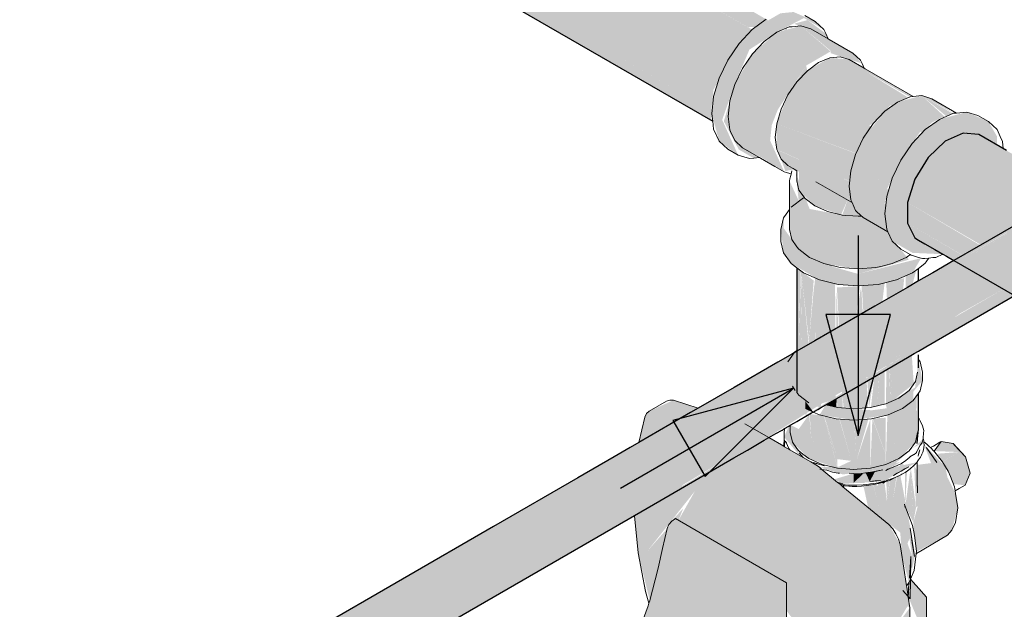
# Model space of a CAD drawing. Header units: millimetres. Extents: x 567 to 934, y -1 to 364.
# Tile 742 of 1056: x 735.331 to 736.317, y 134.305 to 134.895. Entities that reach past the tile are written whole.
import ezdxf

# ---------------------------------------------------------------- set-up
doc = ezdxf.new("R2010")
doc.units = ezdxf.units.MM
doc.header["$MEASUREMENT"] = 0
for name, color, linetype, lineweight in [('AF-Condutos', 140, 'Continuous', 25), ('AF-Conexões', 152, 'Continuous', 18), ('AF-Registro', 253, 'Continuous', 18), ('AF-Sentido conduto', 140, 'Continuous', 30)]:
    doc.layers.add(name, color=color, linetype=linetype, lineweight=lineweight)

msp = doc.modelspace()

# ---------------------------------------------------------------- hatches: boundary and pattern name
at = {"layer": 'AF-Condutos', "linetype": 'Continuous'}
for points in [[(736.45861, 134.76486), (736.38971, 134.72291), (736.39035, 134.72165), (736.27058, 134.65124), (736.39043, 134.7225), (736.26869, 134.65233), (736.38973, 134.7229), (736.45861, 134.76486), (735.80567, 134.38789), (734.69991, 133.74811), (733.30427, 132.93843), (734.76091, 133.77663), (734.80094, 133.79535), (733.33657, 132.94674), (733.33602, 132.94631), (734.79796, 133.78667), (733.3443, 132.93757), (733.34976, 132.92584), (734.79796, 133.75846), (733.35339, 132.91501), (734.79796, 133.75606), (733.3534, 132.91496), (734.79796, 133.75272), (733.35342, 132.91491), (733.3303, 132.90156), (734.79796, 133.74641), (733.35451, 132.90637), (734.79796, 133.74235), (733.35452, 132.90629), (734.79796, 133.73863), (733.35437, 132.90244), (734.79796, 133.73766), (733.35437, 132.9024), (735.94656, 134.399), (736.04397, 134.45667), (735.96723, 134.41289), (736.0411, 134.45693), (735.97113, 134.41349), (736.05962, 134.46428), (736.21978, 134.56413), (736.26842, 134.59305), (736.3157, 134.62519), (736.26655, 134.59681), (736.3106, 134.62813), (736.30969, 134.62866), (736.26624, 134.59743), (736.3157, 134.62519), (736.26808, 134.59373), (736.12889, 134.50808), (736.21978, 134.56055), (736.16095, 134.52536), (736.09675, 134.48572), (737.85959, 135.50349), (738.42269, 135.82871), (738.74159, 136.01271), (738.74609, 136.01912), (738.4195, 135.83056), (738.54083, 135.90096), (738.74085, 136.0161), (738.74703, 136.02891), (738.53463, 135.90454), (738.41901, 135.83084), (738.41221, 135.83477), (738.74703, 136.02891), (738.53267, 135.90567), (738.41148, 135.83519), (738.41078, 135.83559), (738.74703, 136.02891), (738.73822, 136.05161), (738.50856, 135.91959), (738.50906, 135.9193), (738.38743, 135.84908), (738.38666, 135.84952), (738.73822, 136.05161), (738.73, 136.06058), (738.37816, 135.85443), (738.4979, 135.92575), (738.73, 136.06058), (738.37554, 135.85594), (738.49679, 135.92639), (738.69753, 136.0419), (738.6965, 136.0515), (738.72099, 136.06578), (738.71277, 136.0663)], [(735.34566, 135.19514), (736.02349, 134.80443), (736.02562, 134.82439), (736.04906, 134.86756), (735.4459, 135.23778), (736.06439, 134.88463), (735.44982, 135.23944), (736.06457, 134.88477), (735.35599, 135.31212), (735.33809, 135.30395), (735.32096, 135.28764), (735.30758, 135.26601), (735.30026, 135.24278), (735.30026, 135.22199), (735.30758, 135.20723), (736.02487, 134.7931), (736.02484, 134.79338)], [(735.40475, 135.28271), (736.06044, 134.88726), (736.09192, 134.88723)], [(735.4459, 135.23778), (736.04853, 134.86788), (736.06435, 134.88459)], [(736.06454, 134.88478), (735.44982, 135.23944), (736.06438, 134.88463)], [(736.02435, 134.80393), (735.34566, 135.19514), (736.02332, 134.79428)], [(736.31571, 134.76553), (736.29111, 134.77984), (736.27552, 134.78123), (736.25761, 134.77307), (736.24048, 134.75675), (738.0441, 133.71543), (738.03564, 133.72045), (738.0516, 133.7373), (736.42509, 134.67529), (736.42392, 134.67461), (736.36386, 134.71016), (736.42509, 134.67529), (738.06123, 133.73175), (736.44058, 134.68423), (736.42603, 134.67583), (736.36469, 134.71064), (736.44058, 134.68423), (736.32381, 134.75285), (736.44206, 134.68508), (736.44058, 134.68423), (738.04745, 133.73985), (738.07914, 133.73991), (738.06576, 133.74763), (738.07335, 133.75086)], [(736.3171, 134.68316), (738.03072, 133.6938), (738.02183, 133.69908), (738.03614, 133.72003), (736.40334, 134.66273), (736.40106, 134.66141), (736.33091, 134.69114), (736.34109, 134.69702), (736.40334, 134.66273), (736.24048, 134.75675), (736.2271, 134.73512), (736.21978, 134.7119), (736.29332, 134.66944)], [(736.27053, 134.65127), (736.39035, 134.72165), (736.39004, 134.72226)], [(736.21978, 134.7119), (736.21978, 134.69111), (736.33593, 134.62381), (738.0234, 133.64978), (736.35281, 134.63356), (736.28087, 134.66225), (736.2926, 134.66902)], [(736.2271, 134.67634), (738.03072, 133.63502), (738.01052, 133.6468), (738.01157, 133.65662), (736.33593, 134.62381), (736.33555, 134.62359), (736.21978, 134.69111)], [(736.12618, 134.63684), (736.12703, 134.64795), (736.11317, 134.66029)], [(736.11439, 134.5166), (736.11317, 134.56542), (736.11317, 134.64342), (736.11111, 134.5681), (736.10969, 134.64603), (736.10918, 134.56542), (736.11004, 134.52049), (736.11257, 134.51796)], [(736.11111, 134.5681), (736.1128, 134.6437), (736.1097, 134.64603)], [(736.11419, 134.56601), (736.11317, 134.64342), (736.11317, 134.56688), (736.11473, 134.51634), (736.1168, 134.51478)], [(736.12127, 134.57298), (736.12595, 134.63381), (736.11335, 134.64328)], [(736.12104, 134.56997), (736.11335, 134.64328), (736.11417, 134.56763), (736.1168, 134.51478), (736.12182, 134.51121)], [(736.2195, 134.62682), (736.22431, 134.57169), (736.2248, 134.62987), (736.22832, 134.64297), (736.21793, 134.63837), (736.21793, 134.57272), (736.21665, 134.62517), (736.21304, 134.55285), (736.20806, 134.54998), (736.2084, 134.62041), (736.21535, 134.62442), (736.21651, 134.63619), (736.19861, 134.63191), (736.20281, 134.51255), (736.20447, 134.51328), (736.1993, 134.61515), (736.20577, 134.54866), (736.20281, 134.54695), (736.20447, 134.51328), (736.22607, 134.53049)], [(736.12513, 134.57233), (736.12703, 134.5089), (736.12784, 134.50855), (736.12703, 134.63647), (736.12127, 134.57298), (736.12357, 134.51044), (736.12622, 134.50926)], [(736.13295, 134.50628), (736.14732, 134.63065), (736.1271, 134.63644)], [(736.12784, 134.50855), (736.13293, 134.50661), (736.1271, 134.63644)], [(736.14732, 134.63065), (736.14168, 134.58189), (736.14771, 134.58537)], [(736.18617, 134.53735), (736.19689, 134.6315), (736.17407, 134.62869), (736.18127, 134.50665)], [(736.14847, 134.62675), (736.14867, 134.58592), (736.15067, 134.58708)], [(736.14914, 134.6268), (736.15134, 134.58746), (736.1682, 134.5972), (736.1723, 134.62826)], [(736.1562, 134.50626), (736.17435, 134.50612), (736.17354, 134.62865), (736.1682, 134.5972), (736.17084, 134.59872), (736.16734, 134.52647), (736.1682, 134.5972)], [(736.17361, 134.62593), (736.17435, 134.50612), (736.18042, 134.50658)], [(736.1988, 134.54463), (736.19814, 134.51048), (736.20281, 134.51255), (736.19832, 134.61459)], [(736.14168, 134.58189), (736.13345, 134.51064), (736.14832, 134.51549)], [(736.15452, 134.51907), (736.156, 134.50628), (736.15133, 134.58745)], [(736.15606, 134.50523), (736.15817, 134.52118), (736.15138, 134.58748)], [(736.12131, 134.57012), (736.12202, 134.51112), (736.12352, 134.51046)], [(736.19169, 134.54053), (736.18963, 134.50842), (736.19688, 134.51015), (736.19705, 134.54362)], [(736.18661, 134.5376), (736.1832, 134.50688), (736.18963, 134.50842), (736.19156, 134.54045)], [(736.14839, 134.50707), (736.14911, 134.51595), (736.13802, 134.50955)], [(736.14969, 134.50675), (736.15516, 134.50634), (736.15446, 134.51903), (736.14911, 134.51595)], [(736.22931, 134.47445), (736.22948, 134.50464), (736.21951, 134.48617)], [(735.80567, 134.38789), (733.29604, 132.93896), (734.69991, 133.74811)]]:
    msp.add_hatch(color=151, dxfattribs=at).paths.add_polyline_path(points)
at = {"layer": 'AF-Conexões', "linetype": 'Continuous'}
for points in [[(736.05035, 134.75913), (736.03437, 134.79446), (736.04168, 134.83017), (736.06165, 134.86477), (736.08893, 134.88195), (736.11621, 134.89626), (736.13618, 134.88473), (736.12751, 134.89278), (736.10581, 134.90226), (736.09266, 134.90096), (736.06442, 134.88466), (736.05126, 134.87077), (736.03996, 134.85423), (736.03129, 134.83617), (736.02583, 134.81783), (736.02398, 134.80045), (736.03129, 134.77317)], [(736.06595, 134.75607), (736.0718, 134.75665), (736.05464, 134.76656), (736.04208, 134.78441), (736.09655, 134.74236), (736.08234, 134.77375), (736.084, 134.7892), (736.09655, 134.82156), (736.11829, 134.8486), (736.14283, 134.86285), (736.11318, 134.88845), (736.08893, 134.88195), (736.06468, 134.86045), (736.04693, 134.82971), (736.03603, 134.79302), (736.05096, 134.7648)], [(736.14006, 134.87563), (736.13796, 134.8808), (736.11981, 134.89418), (736.10634, 134.89057)], [(736.14157, 134.87321), (736.12322, 134.88535), (736.11318, 134.88845)], [(736.17364, 134.85103), (736.16514, 134.86115), (736.14136, 134.87488), (736.11318, 134.88845), (736.14273, 134.86365), (736.14305, 134.86103)], [(736.0906, 134.80535), (736.09926, 134.88625), (736.06322, 134.85891)], [(736.04168, 134.83017), (736.03437, 134.79446), (736.04693, 134.82971), (736.06165, 134.86477), (736.05279, 134.84942)], [(736.15026, 134.85824), (736.12228, 134.82343), (736.11409, 134.78749)], [(736.11829, 134.8486), (736.10022, 134.81943), (736.08902, 134.79055), (736.16834, 134.76099), (736.17502, 134.77488), (736.18817, 134.78696), (736.18152, 134.78841), (736.19468, 134.80026), (736.11964, 134.84358)], [(736.11829, 134.8486), (736.09655, 134.82156), (736.08982, 134.80422)], [(736.20575, 134.80918), (736.14205, 134.85652), (736.11964, 134.84358), (736.20458, 134.80833)], [(736.16146, 134.85479), (736.14205, 134.85652), (736.20469, 134.80997), (736.22053, 134.81671), (736.17786, 134.84291), (736.22405, 134.81821)], [(736.20296, 134.809), (736.11964, 134.84358), (736.19403, 134.80063)], [(736.17786, 134.84292), (736.22196, 134.81745), (736.22462, 134.81772)], [(736.23408, 134.81865), (736.20982, 134.81215), (736.25522, 134.79644), (736.25731, 134.79733)], [(736.23408, 134.81865), (736.25876, 134.79794), (736.2652, 134.80068)], [(736.26612, 134.80099), (736.24412, 134.81555), (736.23408, 134.81865)], [(736.23576, 134.78269), (736.20982, 134.81215), (736.19727, 134.803), (736.23459, 134.78146)], [(736.24463, 134.79206), (736.20982, 134.81215), (736.23544, 134.78306)], [(736.25424, 134.79678), (736.20982, 134.81215), (736.24476, 134.79198)], [(736.22422, 134.77041), (736.19727, 134.803), (736.17553, 134.77596), (736.21316, 134.75423)], [(736.25531, 134.66005), (736.23782, 134.67015), (736.2198, 134.69105), (736.21978, 134.7119), (736.2257, 134.73067), (736.24048, 134.75675), (736.25761, 134.77307), (736.27768, 134.78222), (736.30938, 134.76929), (736.30938, 134.77787), (736.30071, 134.79278), (736.27902, 134.80226), (736.25174, 134.79495), (736.23762, 134.78466), (736.22446, 134.77077), (736.21316, 134.75423), (736.20449, 134.73617), (736.19904, 134.71783), (736.19718, 134.70045), (736.19904, 134.68522), (736.20449, 134.67317), (736.2248, 134.66145)], [(736.23257, 134.78262), (736.19727, 134.803), (736.22418, 134.77046)], [(736.08902, 134.76467), (736.16186, 134.73317), (736.16823, 134.76075), (736.08902, 134.79055)], [(736.09655, 134.74236), (736.04208, 134.78441), (736.04693, 134.77371)], [(736.074, 134.7566), (736.04693, 134.77371), (736.05464, 134.76656)], [(736.11118, 134.7242), (736.12703, 134.70835), (736.15327, 134.69949), (736.15987, 134.71428), (736.15449, 134.7448), (736.12703, 134.75395), (736.11118, 134.7698), (736.11118, 134.74239)], [(736.21316, 134.75423), (736.17553, 134.77596), (736.16783, 134.75991), (736.20545, 134.73818)], [(736.1064, 134.74515), (736.16294, 134.71492), (736.16184, 134.73292), (736.09028, 134.76394), (736.09757, 134.74318)], [(736.20083, 134.72385), (736.16783, 134.75991), (736.16298, 134.7436), (736.2003, 134.72206)], [(736.19935, 134.72547), (736.20545, 134.73818), (736.16783, 134.75991)], [(736.10805, 134.74146), (736.11094, 134.71355), (736.11094, 134.66516), (736.13604, 134.65066), (736.17034, 134.64536), (736.17034, 134.64041), (736.22117, 134.65462), (736.19938, 134.68244), (736.17952, 134.69446), (736.16131, 134.71831), (736.15449, 134.6992), (736.12184, 134.70535)], [(736.1981, 134.70902), (736.16298, 134.7436), (736.16133, 134.72815), (736.19789, 134.70705)], [(736.1968, 134.7103), (736.2003, 134.72206), (736.16298, 134.7436)], [(736.10175, 134.68496), (736.10308, 134.70662), (736.10409, 134.67471), (736.11094, 134.66516), (736.11094, 134.71355), (736.10175, 134.73336)], [(736.12814, 134.7326), (736.16326, 134.71233), (736.16301, 134.71437)], [(736.17391, 134.69827), (736.2002, 134.68266), (736.19789, 134.70705), (736.16133, 134.72815), (736.16298, 134.71462)], [(736.1031, 134.70691), (736.10175, 134.68496), (736.10409, 134.67471)], [(736.0958, 134.67342), (736.0958, 134.69648), (736.09318, 134.68496), (736.0958, 134.66142), (736.10351, 134.65068), (736.13175, 134.63437), (736.15036, 134.62992), (736.17034, 134.62841), (736.19031, 134.62993), (736.20892, 134.63438), (736.22489, 134.64145), (736.23336, 134.65611), (736.17034, 134.64041), (736.15036, 134.64192), (736.11578, 134.65345), (736.10918, 134.66767), (736.10691, 134.66232)], [(736.0958, 134.68625), (736.0958, 134.67342), (736.10691, 134.66232), (736.10916, 134.66763)], [(736.10926, 134.66749), (736.11578, 134.65345), (736.15036, 134.64192), (736.17034, 134.64041), (736.14652, 134.64717)]]:
    msp.add_hatch(color=161, dxfattribs=at).paths.add_polyline_path(points)
at = {"layer": 'AF-Registro', "linetype": 'Continuous'}
for points in [[(736.23082, 134.55476), (736.22739, 134.5267), (736.19802, 134.51043), (736.20047, 134.49948), (736.22557, 134.51397), (736.22557, 134.52247), (736.23476, 134.53377)], [(735.95699, 134.49726), (735.95109, 134.47185), (736.01027, 134.50601), (735.98566, 134.51414), (735.96118, 134.50306)], [(736.11834, 134.49818), (736.12114, 134.51151), (736.11102, 134.51913)], [(736.12549, 134.50231), (736.11768, 134.51305), (736.11768, 134.50577)], [(736.22769, 134.51557), (736.22236, 134.51155), (736.22769, 134.4722)], [(736.22769, 134.4722), (736.22925, 134.5191), (736.22769, 134.51692)], [(736.13188, 134.49948), (736.16618, 134.49417), (736.16617, 134.5055), (736.13802, 134.50955)], [(736.20047, 134.50625), (736.18393, 134.50402), (736.16617, 134.5055), (736.16618, 134.49417), (736.20047, 134.49948)], [(736.22769, 134.4722), (736.22236, 134.51155), (736.19802, 134.50567), (736.21121, 134.45572)], [(736.10284, 134.48923), (736.10466, 134.4722), (736.12114, 134.45572), (736.14969, 134.4462), (736.1362, 134.49844), (736.13265, 134.49929), (736.12419, 134.46725), (736.12148, 134.5), (736.11102, 134.48531)], [(736.1219, 134.50024), (736.12413, 134.46704), (736.13261, 134.49915)], [(736.14969, 134.45521), (736.14969, 134.49522), (736.13656, 134.49836)], [(736.14969, 134.44663), (736.14969, 134.45521), (736.13684, 134.4964)], [(736.14969, 134.49543), (736.14969, 134.45521), (736.16372, 134.45343), (736.15163, 134.49528)], [(736.14969, 134.44699), (736.18266, 134.4462), (736.18266, 134.49543), (736.1687, 134.45368), (736.16639, 134.49419), (736.15199, 134.49525), (736.1637, 134.4535)], [(736.1687, 134.45368), (736.18072, 134.49528), (736.16652, 134.4942)], [(736.18266, 134.4462), (736.19802, 134.44987), (736.19802, 134.46002), (736.18469, 134.4957)], [(736.19802, 134.46039), (736.19802, 134.49659), (736.18496, 134.49577)], [(736.19802, 134.44987), (736.21121, 134.45572), (736.1997, 134.49929)], [(736.05697, 134.4906), (736.07596, 134.46168), (736.12989, 134.4485)], [(736.1011, 134.48823), (736.0963, 134.47733), (736.11156, 134.45908)], [(735.95025, 134.36139), (735.96198, 134.31359), (735.96898, 134.34108), (735.95968, 134.36345), (736.00724, 134.42343), (736.06057, 134.35362), (736.09887, 134.3315), (736.09887, 134.30346), (736.12672, 134.26701), (736.16039, 134.2349), (736.20537, 134.24914), (736.22084, 134.25288), (736.22216, 134.30664), (736.20546, 134.28439), (736.21994, 134.30828), (736.20197, 134.32147), (736.2124, 134.36996), (736.2012, 134.3897), (736.12989, 134.4485), (736.07596, 134.46168), (736.07023, 134.47041), (736.0395, 134.48051), (736.01965, 134.45485), (736.03189, 134.44827), (735.99698, 134.42812), (735.96664, 134.4373), (735.96398, 134.40906), (735.94656, 134.399)], [(736.23464, 134.47456), (736.23444, 134.47144), (736.19423, 134.44897), (736.13167, 134.44703), (736.15518, 134.43988), (736.20195, 134.44605)], [(736.23639, 134.4698), (736.24338, 134.45121), (736.23198, 134.43853), (736.22648, 134.44902), (736.22831, 134.40671), (736.25978, 134.43693), (736.25771, 134.44758)], [(736.27754, 134.42907), (736.28244, 134.44117), (736.27782, 134.45758), (736.26536, 134.47071), (736.2534, 134.47277), (736.24631, 134.46328), (736.27158, 134.46227), (736.25571, 134.4531), (736.26581, 134.43024)], [(736.27158, 134.46227), (736.25013, 134.46064), (736.25476, 134.45266)], [(736.22877, 134.45207), (736.18735, 134.44283), (736.18198, 134.43288), (736.19271, 134.43386), (736.17688, 134.44141), (736.1659, 134.43141), (736.1659, 134.44087), (736.14629, 134.43498), (736.15518, 134.43043), (736.19623, 134.43315)], [(736.17652, 134.43137), (736.21301, 134.45244), (736.14728, 134.4311)], [(736.2135, 134.45259), (736.16401, 134.44076), (736.15017, 134.43277)], [(736.21342, 134.45074), (736.20574, 134.43878), (736.22109, 134.44764)], [(736.22294, 134.44597), (736.21757, 134.40806), (736.22564, 134.39199)], [(736.22831, 134.40671), (736.22298, 134.44739), (736.22564, 134.39199)], [(736.24338, 134.45121), (736.22943, 134.44944), (736.22962, 134.4359)], [(736.17522, 134.44048), (736.1659, 134.44085), (736.1659, 134.43141)], [(736.1873, 134.44274), (736.17793, 134.44155), (736.18198, 134.43288)], [(736.22123, 134.3317), (736.22766, 134.36025), (736.2126, 134.43936), (736.20934, 134.43773), (736.20524, 134.41429), (736.20555, 134.43587), (736.20225, 134.43426), (736.19934, 134.41238), (736.19673, 134.43223), (736.19025, 134.43086), (736.19142, 134.40592), (736.18539, 134.43041), (736.18274, 134.40492), (736.21255, 134.38174), (736.21428, 134.35775), (736.22183, 134.37582), (736.22441, 134.35832), (736.21895, 134.37306), (736.21439, 134.35835)], [(736.20194, 134.43406), (736.19862, 134.4329), (736.19934, 134.41238)], [(736.20875, 134.4374), (736.20555, 134.43585), (736.20524, 134.41429)], [(736.21938, 134.44312), (736.2174, 134.44197), (736.21748, 134.40829)], [(736.26384, 134.39138), (736.22864, 134.36246), (736.25978, 134.37932), (736.26408, 134.38407), (736.27022, 134.40654), (736.26785, 134.42099), (736.25978, 134.43693), (736.2302, 134.40853), (736.22564, 134.39199), (736.26789, 134.40344), (736.22744, 134.3735), (736.22818, 134.36723)], [(736.18038, 134.40686), (736.18052, 134.42901), (736.17577, 134.42831)], [(736.18038, 134.40686), (736.18274, 134.40492), (736.18532, 134.42976), (736.18052, 134.42997)], [(736.19142, 134.40592), (736.19035, 134.42877), (736.18566, 134.42979)], [(735.99061, 134.39401), (736.06057, 134.35362), (736.00724, 134.42343)], [(735.98209, 134.39172), (735.96946, 134.34223), (735.99543, 134.40588)], [(735.94821, 134.26957), (736.00484, 134.24635), (736.00389, 134.23743), (736.06449, 134.2019), (736.08067, 134.20347), (736.09887, 134.20926), (736.09887, 134.3315), (735.98753, 134.39579), (735.97932, 134.38568), (735.96159, 134.31253), (735.94917, 134.27849)], [(736.22655, 134.37958), (736.26789, 134.40344), (736.22564, 134.39199)], [(736.22759, 134.37361), (736.26789, 134.40344), (736.22671, 134.37967)], [(735.96898, 134.34108), (735.97932, 134.38568), (735.95968, 134.36345)], [(736.26384, 134.39138), (736.22818, 134.36723), (736.22852, 134.36437)], [(736.22874, 134.36254), (736.26384, 134.39138), (736.2289, 134.36466)], [(736.22216, 134.30664), (736.2124, 134.36996), (736.20197, 134.32147), (736.21991, 134.3083)], [(735.96105, 134.31105), (735.95025, 134.36139), (735.95748, 134.32291)], [(736.22278, 134.33509), (736.2226, 134.32207), (736.23873, 134.31702)], [(736.22044, 134.31789), (736.23163, 134.29113), (736.23163, 134.26258), (736.23873, 134.28847), (736.23873, 134.31702), (736.22085, 134.32262)]]:
    msp.add_hatch(color=254, dxfattribs=at).paths.add_polyline_path(points)

# ---------------------------------------------------------------- linework, layer by layer
at = {"layer": 'AF-Condutos'}
for p, q in [((735.33579, 135.19094), (736.02487, 134.7931)), ((736.27552, 134.78123), (736.25761, 134.77307)), ((736.29111, 134.77984), (736.27552, 134.78123)), ((736.31884, 134.76383), (736.29111, 134.77984)), ((736.25761, 134.77307), (736.24048, 134.75675)), ((736.24048, 134.75675), (736.2271, 134.73512)), ((736.2271, 134.73512), (736.21978, 134.7119)), ((736.38783, 134.724), (736.26619, 134.65377)), ((736.21978, 134.7119), (736.21978, 134.69111)), ((736.21978, 134.69111), (736.2271, 134.67634)), ((736.2271, 134.67634), (736.23082, 134.67419)), ((736.23082, 134.67419), (736.237, 134.67062)), ((736.237, 134.67062), (736.24711, 134.66479)), ((736.24711, 134.66479), (736.24723, 134.66472)), ((736.24723, 134.66472), (736.25531, 134.66005)), ((736.26619, 134.65377), (736.24499, 134.64153)), ((736.25531, 134.66005), (736.25883, 134.65802)), ((736.25883, 134.65802), (736.26619, 134.65377)), ((736.26619, 134.65377), (736.32701, 134.61866)), ((736.10918, 134.64642), (736.10918, 134.56542)), ((736.23082, 134.63382), (736.23082, 134.64591)), ((736.24451, 134.64125), (736.23082, 134.63335)), ((736.24499, 134.64153), (736.24451, 134.64125)), ((736.23082, 134.63335), (736.21978, 134.62697)), ((736.23082, 134.63335), (736.23082, 134.63382)), ((736.21978, 134.62697), (736.18703, 134.60807)), ((736.27159, 134.58666), (736.32701, 134.61866)), ((736.18703, 134.60807), (736.12716, 134.5735)), ((736.23825, 134.56741), (736.27159, 134.58666)), ((736.12716, 134.5735), (736.10918, 134.56312)), ((736.10918, 134.56312), (736.10637, 134.5615)), ((736.10918, 134.56542), (736.10918, 134.56388)), ((736.10918, 134.56388), (736.10918, 134.56312)), ((736.10918, 134.56312), (736.10918, 134.52169)), ((736.22657, 134.56067), (736.23082, 134.56312)), ((736.23082, 134.56312), (736.23825, 134.56741)), ((736.08995, 134.55202), (736.04637, 134.52686)), ((736.10486, 134.56063), (736.08995, 134.55202)), ((736.10637, 134.5615), (736.10486, 134.56063)), ((736.15995, 134.52221), (736.21978, 134.55675)), ((736.21978, 134.55675), (736.22657, 134.56067)), ((736.23082, 134.55476), (736.23082, 134.55956)), ((736.23082, 134.54647), (736.23082, 134.55476)), ((736.04637, 134.52686), (736.01027, 134.50601)), ((736.13802, 134.50955), (736.15995, 134.52221)), ((736.23082, 134.49645), (736.23082, 134.52129)), ((736.01027, 134.50601), (736.00278, 134.50169)), ((736.12549, 134.50231), (736.12995, 134.50488)), ((736.12995, 134.50488), (736.13262, 134.50643)), ((736.13262, 134.50643), (736.13802, 134.50955)), ((736.00278, 134.50169), (735.95109, 134.47185)), ((736.10659, 134.4914), (736.10918, 134.49289)), ((736.10918, 134.49289), (736.11227, 134.49468)), ((736.11227, 134.49468), (736.12379, 134.50133)), ((736.12379, 134.50133), (736.12549, 134.50231)), ((736.23082, 134.49617), (736.23082, 134.49645)), ((736.23082, 134.48592), (736.23082, 134.49617)), ((736.08799, 134.48066), (736.09425, 134.48427)), ((736.09425, 134.48427), (736.09549, 134.48499)), ((736.09549, 134.48499), (736.09675, 134.48572)), ((736.09675, 134.48572), (736.10101, 134.48818)), ((736.10101, 134.48818), (736.10249, 134.48903)), ((736.10249, 134.48903), (736.10659, 134.4914)), ((736.22986, 134.47512), (736.23082, 134.48565)), ((736.05962, 134.46428), (736.07654, 134.47405)), ((736.07654, 134.47405), (736.08109, 134.47667)), ((736.08109, 134.47667), (736.08799, 134.48066)), ((736.22948, 134.47097), (736.22986, 134.47512)), ((735.94225, 134.46674), (735.92645, 134.45762)), ((735.95109, 134.47185), (735.94225, 134.46674)), ((736.0461, 134.45648), (736.05962, 134.46428)), ((735.92645, 134.45762), (735.88998, 134.43656)), ((735.97185, 134.4136), (736.0461, 134.45648)), ((735.88998, 134.43656), (735.80567, 134.38789)), ((735.94656, 134.399), (735.97185, 134.4136)), ((735.73928, 134.27933), (735.94656, 134.399)), ((735.80567, 134.38789), (734.79796, 133.80609))]:
    msp.add_line(p, q, dxfattribs=at)
at = {"layer": 'AF-Conexões'}
for p, q in [((736.12751, 134.89278), (736.11712, 134.89878)), ((736.07854, 134.89495), (736.06442, 134.88466)), ((736.10148, 134.88729), (736.08893, 134.88195)), ((736.10448, 134.88759), (736.10148, 134.88729)), ((736.11318, 134.88845), (736.10448, 134.88759)), ((736.12322, 134.88535), (736.11318, 134.88845)), ((736.13618, 134.88473), (736.12751, 134.89278)), ((736.06442, 134.88466), (736.05126, 134.87077)), ((736.08893, 134.88195), (736.07638, 134.8728)), ((736.14038, 134.87545), (736.12322, 134.88535)), ((736.13796, 134.8808), (736.13618, 134.88473)), ((736.14038, 134.87545), (736.13796, 134.8808)), ((736.05126, 134.87077), (736.03996, 134.85423)), ((736.07638, 134.8728), (736.06468, 134.86045)), ((736.14136, 134.87488), (736.14038, 134.87545)), ((736.16514, 134.86115), (736.14136, 134.87488)), ((736.06468, 134.86045), (736.05464, 134.84576)), ((736.15249, 134.85756), (736.14205, 134.85652)), ((736.16146, 134.85479), (736.15249, 134.85756)), ((736.17285, 134.85401), (736.16514, 134.86115)), ((736.03996, 134.85423), (736.03129, 134.83617)), ((736.13084, 134.85175), (736.11964, 134.84358)), ((736.14205, 134.85652), (736.13084, 134.85175)), ((736.17639, 134.84617), (736.16146, 134.85479)), ((736.17428, 134.85083), (736.17285, 134.85401)), ((736.17639, 134.84617), (736.17428, 134.85083)), ((736.05464, 134.84576), (736.04693, 134.82971)), ((736.11964, 134.84358), (736.10919, 134.83256)), ((736.17741, 134.84558), (736.17639, 134.84617)), ((736.22552, 134.81781), (736.17741, 134.84558)), ((736.03129, 134.83617), (736.02583, 134.81783)), ((736.04693, 134.82971), (736.04208, 134.8134)), ((736.10919, 134.83256), (736.10022, 134.81943)), ((736.02583, 134.81783), (736.02398, 134.80045)), ((736.10022, 134.81943), (736.09334, 134.8051)), ((736.22552, 134.81781), (736.22238, 134.81749)), ((736.23408, 134.81865), (736.22552, 134.81781)), ((736.24412, 134.81555), (736.23408, 134.81865)), ((736.04208, 134.8134), (736.04043, 134.79795)), ((736.20982, 134.81215), (736.19727, 134.803)), ((736.22238, 134.81749), (736.20982, 134.81215)), ((736.26887, 134.80126), (736.24412, 134.81555)), ((736.02398, 134.80045), (736.02487, 134.7931)), ((736.09334, 134.8051), (736.08902, 134.79055)), ((736.19727, 134.803), (736.18558, 134.79065)), ((736.26586, 134.80096), (736.25174, 134.79495)), ((736.26887, 134.80126), (736.26586, 134.80096)), ((736.27902, 134.80226), (736.26887, 134.80126)), ((736.29032, 134.79878), (736.27902, 134.80226)), ((736.30071, 134.79278), (736.29032, 134.79878)), ((736.02487, 134.7931), (736.02583, 134.78522)), ((736.04043, 134.79795), (736.04208, 134.78441)), ((736.08902, 134.79055), (736.08754, 134.77675)), ((736.18558, 134.79065), (736.17553, 134.77596)), ((736.25174, 134.79495), (736.23762, 134.78466)), ((736.30938, 134.78473), (736.30071, 134.79278)), ((736.02583, 134.78522), (736.03129, 134.77317)), ((736.04208, 134.78441), (736.04285, 134.78272)), ((736.04285, 134.78272), (736.04693, 134.77371)), ((736.23762, 134.78466), (736.22446, 134.77077)), ((736.31246, 134.77793), (736.30938, 134.78473)), ((736.03129, 134.77317), (736.03996, 134.76513)), ((736.04693, 134.77371), (736.05464, 134.76656)), ((736.08754, 134.77675), (736.08902, 134.76467)), ((736.17553, 134.77596), (736.16783, 134.75991)), ((736.22446, 134.77077), (736.21316, 134.75423)), ((736.31483, 134.77269), (736.31246, 134.77793)), ((736.31569, 134.76564), (736.31483, 134.77269)), ((736.03996, 134.76513), (736.05035, 134.75913)), ((736.05035, 134.75913), (736.06165, 134.75564)), ((736.05464, 134.76656), (736.0718, 134.75665)), ((736.08902, 134.76467), (736.08958, 134.76343)), ((736.08958, 134.76343), (736.09334, 134.7551)), ((736.16783, 134.75991), (736.16298, 134.7436)), ((736.06165, 134.75564), (736.06595, 134.75607)), ((736.06595, 134.75607), (736.0718, 134.75665)), ((736.0718, 134.75665), (736.07278, 134.75608)), ((736.07278, 134.75608), (736.08721, 134.74775)), ((736.09334, 134.7551), (736.10022, 134.74872)), ((736.21316, 134.75423), (736.20449, 134.73617)), ((736.08721, 134.74775), (736.09655, 134.74236)), ((736.09655, 134.74236), (736.09862, 134.74172)), ((736.09862, 134.74172), (736.10199, 134.74068)), ((736.10022, 134.74872), (736.10467, 134.74615)), ((736.10199, 134.74068), (736.10333, 134.74027)), ((736.10333, 134.74027), (736.10301, 134.7389)), ((736.10409, 134.7436), (736.10333, 134.74027)), ((736.10467, 134.74615), (736.10555, 134.74564)), ((736.10555, 134.74564), (736.1064, 134.74515)), ((736.1064, 134.74515), (736.1091, 134.7436)), ((736.1091, 134.7436), (736.1091, 134.74049)), ((736.1091, 134.74049), (736.1091, 134.7395)), ((736.1091, 134.7395), (736.1091, 134.73848)), ((736.16298, 134.7436), (736.16133, 134.72815)), ((736.10223, 134.73546), (736.10175, 134.73336)), ((736.10175, 134.73336), (736.10175, 134.7059)), ((736.10301, 134.7389), (736.10223, 134.73546)), ((736.1091, 134.73848), (736.1091, 134.73335)), ((736.1091, 134.73335), (736.11118, 134.7242)), ((736.12814, 134.7326), (736.16326, 134.71233)), ((736.20449, 134.73617), (736.19904, 134.71783)), ((736.11118, 134.7242), (736.1173, 134.71568)), ((736.16133, 134.72815), (736.16298, 134.71462)), ((736.11577, 134.71645), (736.10351, 134.70723)), ((736.1173, 134.71568), (736.12703, 134.70835)), ((736.16298, 134.71462), (736.16428, 134.71173)), ((736.16326, 134.71233), (736.16428, 134.71173)), ((736.16428, 134.71173), (736.16783, 134.70391)), ((736.19904, 134.71783), (736.19718, 134.70045)), ((736.09832, 134.7), (736.0958, 134.69648)), ((736.10175, 134.70477), (736.09832, 134.7)), ((736.10175, 134.7059), (736.10175, 134.70477)), ((736.10175, 134.70477), (736.10175, 134.68496)), ((736.12703, 134.70835), (736.13971, 134.70274)), ((736.13971, 134.70274), (736.15327, 134.69949)), ((736.16783, 134.70391), (736.17391, 134.69827)), ((736.19718, 134.70045), (736.19904, 134.68522)), ((736.0958, 134.69648), (736.09318, 134.68496)), ((736.15327, 134.69949), (736.15449, 134.6992)), ((736.15449, 134.6992), (736.1582, 134.69892)), ((736.1582, 134.69892), (736.16496, 134.69841)), ((736.16496, 134.69841), (736.17033, 134.698)), ((736.17033, 134.698), (736.17049, 134.69801)), ((736.17049, 134.69801), (736.17303, 134.6982)), ((736.17303, 134.6982), (736.17391, 134.69827)), ((736.17391, 134.69827), (736.17454, 134.69768)), ((736.17454, 134.69768), (736.17553, 134.69676)), ((736.17553, 134.69676), (736.20028, 134.68247)), ((736.09318, 134.68496), (736.09318, 134.67296)), ((736.10175, 134.68496), (736.10409, 134.67471)), ((736.19904, 134.68522), (736.20028, 134.68247)), ((736.20028, 134.68247), (736.20449, 134.67317)), ((736.09318, 134.67296), (736.0958, 134.66142)), ((736.10409, 134.67471), (736.10918, 134.6676)), ((736.20449, 134.67317), (736.21316, 134.66513)), ((736.0958, 134.66142), (736.10351, 134.65068)), ((736.10918, 134.6676), (736.11094, 134.66516)), ((736.11094, 134.66516), (736.12184, 134.65695)), ((736.21316, 134.66513), (736.22252, 134.65973)), ((736.10351, 134.65068), (736.10918, 134.64642)), ((736.12184, 134.65695), (736.13604, 134.65066)), ((736.13604, 134.65066), (736.15258, 134.64671)), ((736.19316, 134.64792), (736.20329, 134.65034)), ((736.20329, 134.65034), (736.20463, 134.65066)), ((736.20463, 134.65066), (736.213, 134.65437)), ((736.213, 134.65437), (736.21858, 134.65684)), ((736.21858, 134.65684), (736.21883, 134.65695)), ((736.21883, 134.65695), (736.21978, 134.65767)), ((736.21978, 134.65767), (736.22057, 134.65826)), ((736.22057, 134.65826), (736.22226, 134.65953)), ((736.22226, 134.65953), (736.22252, 134.65973)), ((736.22252, 134.65973), (736.22355, 134.65913)), ((736.22355, 134.65913), (736.22367, 134.6591)), ((736.22367, 134.6591), (736.23082, 134.65689)), ((736.23082, 134.65689), (736.23485, 134.65564)), ((736.23082, 134.64591), (736.23716, 134.65068)), ((736.23485, 134.65564), (736.23725, 134.65588)), ((736.23716, 134.65068), (736.23874, 134.65288)), ((736.23725, 134.65588), (736.24117, 134.65627)), ((736.23874, 134.65288), (736.23886, 134.65305)), ((736.23886, 134.65305), (736.24117, 134.65627)), ((736.24117, 134.65627), (736.2451, 134.65666)), ((736.2451, 134.65666), (736.24801, 134.65695)), ((736.24801, 134.65695), (736.25531, 134.66005)), ((736.10918, 134.64642), (736.11578, 134.64146)), ((736.11578, 134.64146), (736.13175, 134.63437)), ((736.15258, 134.64671), (736.17034, 134.64536)), ((736.17034, 134.64536), (736.18809, 134.64671)), ((736.18809, 134.64671), (736.19153, 134.64753)), ((736.19153, 134.64753), (736.19316, 134.64792)), ((736.20892, 134.63438), (736.22489, 134.64145)), ((736.22489, 134.64145), (736.23082, 134.64591)), ((736.13175, 134.63437), (736.15036, 134.62992)), ((736.19031, 134.62993), (736.20892, 134.63438)), ((736.15036, 134.62992), (736.17034, 134.62841)), ((736.17034, 134.62841), (736.19031, 134.62993))]:
    msp.add_line(p, q, dxfattribs=at)
at = {"layer": 'AF-Registro'}
for p, q in [((736.10678, 134.56207), (736.10637, 134.5615)), ((736.10918, 134.56388), (736.10678, 134.56207)), ((736.10637, 134.5615), (736.09993, 134.55252)), ((736.23242, 134.55252), (736.23082, 134.55476)), ((736.23476, 134.54227), (736.23242, 134.55252)), ((736.22986, 134.54227), (736.22769, 134.53275)), ((736.23476, 134.53377), (736.23476, 134.54227)), ((736.22769, 134.53275), (736.22133, 134.52389)), ((736.23242, 134.52352), (736.23476, 134.53377)), ((736.10756, 134.52395), (736.10466, 134.528)), ((736.22133, 134.52389), (736.21121, 134.51627)), ((736.23082, 134.52129), (736.23242, 134.52352)), ((735.97864, 134.51314), (735.96118, 134.50306)), ((735.98189, 134.51428), (735.97864, 134.51314)), ((735.98566, 134.51414), (735.98189, 134.51428)), ((736.01027, 134.50601), (735.98566, 134.51414)), ((736.11102, 134.51913), (736.10918, 134.52169)), ((736.12114, 134.51151), (736.11102, 134.51913)), ((736.21121, 134.51627), (736.19802, 134.51043)), ((736.21467, 134.50577), (736.22557, 134.51397)), ((736.22557, 134.51397), (736.22986, 134.51995)), ((736.22986, 134.51995), (736.23082, 134.52129)), ((735.96118, 134.50306), (735.95865, 134.5007)), ((736.11768, 134.50577), (736.12549, 134.50231)), ((736.14969, 134.50675), (736.13802, 134.50955)), ((736.16617, 134.5055), (736.14969, 134.50675)), ((736.18266, 134.50675), (736.16617, 134.5055)), ((736.19802, 134.51043), (736.18266, 134.50675)), ((736.20047, 134.49948), (736.21467, 134.50577)), ((735.95699, 134.49726), (735.95109, 134.47185)), ((735.95865, 134.5007), (735.95699, 134.49726)), ((736.12549, 134.50231), (736.13188, 134.49948)), ((736.13188, 134.49948), (736.14842, 134.49552)), ((736.14842, 134.49552), (736.16618, 134.49417)), ((736.16618, 134.49417), (736.18393, 134.49552)), ((736.18393, 134.49552), (736.20047, 134.49948)), ((736.23135, 134.49551), (736.23082, 134.49617)), ((736.23166, 134.49494), (736.23135, 134.49551)), ((736.23248, 134.49349), (736.23166, 134.49494)), ((736.23484, 134.48852), (736.23248, 134.49349)), ((736.08109, 134.47667), (736.05697, 134.4906)), ((736.09675, 134.48572), (736.0965, 134.4811)), ((736.10249, 134.48903), (736.10249, 134.48172)), ((736.23556, 134.48629), (736.23484, 134.48852)), ((736.23604, 134.48387), (736.23556, 134.48629)), ((736.23584, 134.48121), (736.23604, 134.48387)), ((736.0961, 134.468), (736.08109, 134.47667)), ((736.09624, 134.47325), (736.09599, 134.47073)), ((736.09645, 134.47455), (736.09624, 134.47325)), ((736.0965, 134.4811), (736.0963, 134.47733)), ((736.0963, 134.47733), (736.09649, 134.47582)), ((736.09656, 134.47528), (736.09645, 134.47455)), ((736.09649, 134.47582), (736.09656, 134.47528)), ((736.09656, 134.47528), (736.09678, 134.4736)), ((736.09678, 134.4736), (736.09678, 134.46761)), ((736.09883, 134.47159), (736.09751, 134.47324)), ((736.09751, 134.47324), (736.09868, 134.47105)), ((736.10249, 134.48172), (736.10466, 134.4722)), ((736.22769, 134.4722), (736.22986, 134.48172)), ((736.23444, 134.47144), (736.23496, 134.4735)), ((736.23496, 134.4735), (736.23511, 134.47411)), ((736.23511, 134.47411), (736.23559, 134.47601)), ((736.23559, 134.47601), (736.23561, 134.47645)), ((736.23561, 134.47645), (736.23584, 134.48121)), ((736.23564, 134.47622), (736.23561, 134.47645)), ((736.23581, 134.4749), (736.23564, 134.47622)), ((736.23607, 134.4732), (736.23581, 134.4749)), ((736.23616, 134.47256), (736.23607, 134.4732)), ((736.09599, 134.47073), (736.09604, 134.4684)), ((736.09604, 134.4684), (736.0961, 134.468)), ((736.09678, 134.46761), (736.0961, 134.468)), ((736.10192, 134.46464), (736.09678, 134.46761)), ((736.09868, 134.47105), (736.09987, 134.46884)), ((736.09987, 134.46884), (736.10099, 134.46579)), ((736.10099, 134.46579), (736.10192, 134.46464)), ((736.11548, 134.45682), (736.10192, 134.46464)), ((736.10466, 134.4722), (736.10918, 134.4659)), ((736.10918, 134.4659), (736.11102, 134.46333)), ((736.11102, 134.46333), (736.11515, 134.46023)), ((736.21225, 134.45651), (736.22133, 134.46333)), ((736.22133, 134.46333), (736.22769, 134.4722)), ((736.22925, 134.46272), (736.22981, 134.46413)), ((736.22981, 134.46413), (736.23262, 134.46906)), ((736.23088, 134.45976), (736.23217, 134.46445)), ((736.23217, 134.46445), (736.23131, 134.46136)), ((736.23262, 134.46906), (736.23444, 134.47144)), ((736.23507, 134.46232), (736.23574, 134.46466)), ((736.23574, 134.46466), (736.23611, 134.46668)), ((736.23611, 134.46668), (736.23635, 134.46937)), ((736.2363, 134.47165), (736.23616, 134.47256)), ((736.23924, 134.47016), (736.23616, 134.47256)), ((736.23635, 134.46937), (736.2363, 134.47165)), ((736.2391, 134.46622), (736.23856, 134.46698)), ((736.23856, 134.46698), (736.23912, 134.46619)), ((736.23941, 134.46577), (736.2391, 134.46622)), ((736.23912, 134.46619), (736.23996, 134.465)), ((736.24058, 134.46888), (736.23924, 134.47016)), ((736.23996, 134.465), (736.23941, 134.46577)), ((736.24019, 134.46468), (736.23996, 134.465)), ((736.23996, 134.465), (736.24387, 134.45946)), ((736.24103, 134.46348), (736.24019, 134.46468)), ((736.24198, 134.46751), (736.24058, 134.46888)), ((736.24917, 134.45195), (736.24103, 134.46348)), ((736.24284, 134.46667), (736.24198, 134.46751)), ((736.24359, 134.4671), (736.24284, 134.46667)), ((736.24631, 134.46328), (736.24284, 134.46667)), ((736.24568, 134.46831), (736.24359, 134.4671)), ((736.251, 134.47138), (736.24568, 134.46831)), ((736.24656, 134.46303), (736.24631, 134.46328)), ((736.24656, 134.46303), (736.2534, 134.47277)), ((736.2534, 134.47277), (736.251, 134.47138)), ((736.2534, 134.47277), (736.25123, 134.47177)), ((736.26536, 134.47071), (736.2534, 134.47277)), ((736.27782, 134.45758), (736.26536, 134.47071)), ((736.27386, 134.46191), (736.2664, 134.46964)), ((736.2664, 134.46964), (736.27782, 134.45758)), ((736.11131, 134.46153), (736.11415, 134.45832)), ((736.11548, 134.45681), (736.11131, 134.46153)), ((736.11415, 134.45832), (736.11548, 134.45682)), ((736.11515, 134.46023), (736.12114, 134.45572)), ((736.12304, 134.45245), (736.11548, 134.45682)), ((736.12114, 134.45572), (736.13154, 134.45111)), ((736.19802, 134.44987), (736.21121, 134.45572)), ((736.21121, 134.45572), (736.21225, 134.45651)), ((736.21376, 134.45095), (736.21817, 134.45372)), ((736.21817, 134.45372), (736.22215, 134.45729)), ((736.22215, 134.45729), (736.22229, 134.45741)), ((736.22229, 134.45741), (736.2261, 134.45972)), ((736.2261, 134.45972), (736.22643, 134.45995)), ((736.22643, 134.45995), (736.22806, 134.46105)), ((736.22877, 134.46153), (736.22651, 134.46023)), ((736.22806, 134.46105), (736.22877, 134.46153)), ((736.22918, 134.46301), (736.22877, 134.46153)), ((736.22877, 134.46153), (736.22925, 134.46272)), ((736.22959, 134.4525), (736.23096, 134.45435)), ((736.23047, 134.45826), (736.23056, 134.45861)), ((736.23056, 134.45861), (736.23047, 134.45826)), ((736.23056, 134.45861), (736.23088, 134.45976)), ((736.23088, 134.45976), (736.23056, 134.45861)), ((736.23131, 134.46136), (736.23088, 134.45976)), ((736.23096, 134.45435), (736.23195, 134.45579)), ((736.23195, 134.45579), (736.23282, 134.4573)), ((736.23282, 134.4573), (736.23318, 134.45792)), ((736.23287, 134.45728), (736.23289, 134.45727)), ((736.23318, 134.45792), (736.23374, 134.4591)), ((736.23374, 134.4591), (736.23418, 134.46003)), ((736.23418, 134.46003), (736.23507, 134.46232)), ((736.24387, 134.45946), (736.24917, 134.45195)), ((736.24729, 134.46232), (736.24656, 134.46303)), ((736.25476, 134.45266), (736.24729, 134.46232)), ((736.27782, 134.45758), (736.27386, 134.46191)), ((736.28244, 134.44117), (736.27782, 134.45758)), ((736.12989, 134.4485), (736.12304, 134.45245)), ((736.12564, 134.45168), (736.13121, 134.45005)), ((736.12623, 134.45151), (736.12564, 134.45168)), ((736.13678, 134.44841), (736.12623, 134.45151)), ((736.13209, 134.44668), (736.12989, 134.4485)), ((736.13121, 134.45005), (736.13678, 134.44841)), ((736.13154, 134.45111), (736.13433, 134.44988)), ((736.13207, 134.44531), (736.13422, 134.44492)), ((736.13422, 134.44492), (736.13209, 134.44668)), ((736.14993, 134.43197), (736.13422, 134.44492)), ((736.13422, 134.44492), (736.1392, 134.44404)), ((736.13433, 134.44988), (736.14433, 134.44749)), ((736.1392, 134.44404), (736.14463, 134.44221)), ((736.14433, 134.44749), (736.14969, 134.4462)), ((736.14969, 134.4462), (736.16617, 134.44495)), ((736.16617, 134.44495), (736.16938, 134.44519)), ((736.16938, 134.44519), (736.18266, 134.4462)), ((736.18266, 134.4462), (736.19802, 134.44987)), ((736.18685, 134.44278), (736.19506, 134.44433)), ((736.19506, 134.44433), (736.18735, 134.44283)), ((736.19807, 134.44381), (736.20271, 134.44624)), ((736.20095, 134.44547), (736.19807, 134.44381)), ((736.20271, 134.44624), (736.20879, 134.44856)), ((736.20879, 134.44856), (736.21376, 134.45095)), ((736.21342, 134.44321), (736.22109, 134.44764)), ((736.21726, 134.44543), (736.21342, 134.44321)), ((736.22109, 134.44764), (736.21726, 134.44543)), ((736.2174, 134.44197), (736.21992, 134.44363)), ((736.21992, 134.44363), (736.22274, 134.4458)), ((736.22274, 134.4458), (736.2258, 134.44847)), ((736.2258, 134.44847), (736.22644, 134.4491)), ((736.22644, 134.4491), (736.22776, 134.4504)), ((736.22644, 134.4491), (736.22646, 134.44906)), ((736.22776, 134.4504), (736.22939, 134.45228)), ((736.22939, 134.45228), (736.22959, 134.4525)), ((736.22952, 134.44322), (736.22939, 134.45228)), ((736.25771, 134.44758), (736.25476, 134.45266)), ((736.26046, 134.44301), (736.25771, 134.44758)), ((736.14463, 134.44221), (736.15051, 134.44126)), ((736.15051, 134.44126), (736.15162, 134.44108)), ((736.1659, 134.44087), (736.16138, 134.44104)), ((736.16138, 134.44104), (736.16582, 134.44086)), ((736.16582, 134.44086), (736.1714, 134.44064)), ((736.1714, 134.44064), (736.17793, 134.44155)), ((736.17793, 134.44155), (736.18528, 134.44249)), ((736.18198, 134.43288), (736.19271, 134.43386)), ((736.18528, 134.44249), (736.18685, 134.44278)), ((736.18735, 134.44283), (736.18685, 134.44278)), ((736.19271, 134.43386), (736.18735, 134.43337)), ((736.19714, 134.43238), (736.20165, 134.43396)), ((736.19769, 134.43331), (736.19925, 134.43398)), ((736.19925, 134.43398), (736.1996, 134.43414)), ((736.1996, 134.43414), (736.20061, 134.43448)), ((736.20061, 134.43448), (736.20289, 134.43524)), ((736.20165, 134.43396), (736.20812, 134.43713)), ((736.20289, 134.43524), (736.20735, 134.43688)), ((736.20574, 134.43878), (736.21342, 134.44321)), ((736.20958, 134.441), (736.20574, 134.43878)), ((736.20735, 134.43688), (736.21169, 134.43895)), ((736.20812, 134.43713), (736.21304, 134.43958)), ((736.21342, 134.44321), (736.20958, 134.441)), ((736.21169, 134.43895), (736.21306, 134.43958)), ((736.21306, 134.43958), (736.21417, 134.4401)), ((736.21417, 134.4401), (736.2174, 134.44197)), ((736.22942, 134.43567), (736.22983, 134.42137)), ((736.22964, 134.43465), (736.22952, 134.44322)), ((736.22983, 134.42137), (736.22964, 134.43465)), ((736.26294, 134.43775), (736.26046, 134.44301)), ((736.26683, 134.42758), (736.26294, 134.43775)), ((736.27754, 134.42907), (736.28244, 134.44117)), ((736.15173, 134.43049), (736.14993, 134.43197)), ((736.15035, 134.43185), (736.14993, 134.43197)), ((736.14993, 134.43197), (736.15518, 134.43043)), ((736.15518, 134.43043), (736.15035, 134.43185)), ((736.15229, 134.43002), (736.15173, 134.43049)), ((736.15229, 134.43002), (736.15376, 134.42987)), ((736.15384, 134.42875), (736.15229, 134.43002)), ((736.15376, 134.42987), (736.15531, 134.42943)), ((736.1538, 134.42878), (736.15659, 134.42846)), ((736.15531, 134.42943), (736.15383, 134.42987)), ((736.15659, 134.42846), (736.15384, 134.42875)), ((736.15443, 134.42826), (736.15384, 134.42875)), ((736.15443, 134.42826), (736.1562, 134.42774)), ((736.1562, 134.42774), (736.15443, 134.42826)), ((736.15518, 134.42764), (736.15443, 134.42826)), ((736.2012, 134.3897), (736.15518, 134.42764)), ((736.15638, 134.42953), (736.15531, 134.42943)), ((736.15531, 134.42943), (736.15741, 134.42949)), ((736.16106, 134.42819), (736.15659, 134.42846)), ((736.15659, 134.42846), (736.16104, 134.42819)), ((736.15741, 134.42949), (736.1612, 134.42933)), ((736.16104, 134.42819), (736.16135, 134.42817)), ((736.1612, 134.42933), (736.16464, 134.42907)), ((736.16135, 134.42817), (736.16431, 134.42777)), ((736.16431, 134.42777), (736.16902, 134.42777)), ((736.16464, 134.42907), (736.16919, 134.42908)), ((736.16902, 134.42777), (736.17372, 134.42801)), ((736.16919, 134.42908), (736.17545, 134.42959)), ((736.17372, 134.42801), (736.18125, 134.42912)), ((736.17545, 134.42959), (736.17912, 134.42988)), ((736.17912, 134.42988), (736.18284, 134.43039)), ((736.18125, 134.42912), (736.18605, 134.42988)), ((736.18735, 134.43337), (736.18198, 134.43288)), ((736.18284, 134.43039), (736.18613, 134.43074)), ((736.18605, 134.42988), (736.19068, 134.4309)), ((736.18613, 134.43074), (736.19048, 134.43157)), ((736.19714, 134.43238), (736.19025, 134.43086)), ((736.19048, 134.43157), (736.19623, 134.43315)), ((736.19068, 134.4309), (736.19076, 134.43091)), ((736.19076, 134.43091), (736.19414, 134.43169)), ((736.19414, 134.43169), (736.19688, 134.43232)), ((736.19512, 134.4313), (736.19695, 134.43228)), ((736.19673, 134.43223), (736.19512, 134.4313)), ((736.19556, 134.43251), (736.19769, 134.43331)), ((736.19623, 134.43315), (736.19678, 134.43321)), ((736.19769, 134.43331), (736.19635, 134.43319)), ((736.19678, 134.43321), (736.19769, 134.43331)), ((736.19688, 134.43232), (736.19714, 134.43238)), ((736.19695, 134.43228), (736.19714, 134.43238)), ((736.26746, 134.42351), (736.26683, 134.42758)), ((736.26746, 134.42351), (736.27158, 134.42589)), ((736.27158, 134.42589), (736.27754, 134.42907)), ((736.26785, 134.42099), (736.26746, 134.42351)), ((736.27022, 134.40654), (736.26785, 134.42099)), ((736.21671, 134.41029), (736.21741, 134.40687)), ((736.21727, 134.40885), (736.21671, 134.41029)), ((736.22493, 134.38883), (736.21727, 134.40885)), ((736.26785, 134.39175), (736.27022, 134.40654)), ((735.94656, 134.399), (735.94656, 134.39856)), ((735.94656, 134.39856), (735.95025, 134.36139)), ((735.98753, 134.39579), (735.984, 134.39303)), ((736.0432, 134.36364), (735.98753, 134.39579)), ((735.97932, 134.38568), (735.97459, 134.36594)), ((735.98111, 134.38978), (735.97932, 134.38568)), ((735.984, 134.39303), (735.98111, 134.38978)), ((736.20497, 134.38549), (736.2012, 134.3897)), ((736.20821, 134.3806), (736.20497, 134.38549)), ((736.22252, 134.38607), (736.22256, 134.38581)), ((736.22374, 134.3779), (736.22252, 134.38607)), ((736.22256, 134.38581), (736.22374, 134.3779)), ((736.22634, 134.38074), (736.22493, 134.38883)), ((736.26408, 134.38407), (736.26785, 134.39175)), ((736.21074, 134.37533), (736.20821, 134.3806)), ((736.2124, 134.36996), (736.21074, 134.37533)), ((736.22463, 134.37196), (736.22374, 134.3779)), ((736.22374, 134.3779), (736.22648, 134.35955)), ((736.22709, 134.37647), (736.22634, 134.38074)), ((736.22869, 134.36292), (736.22709, 134.37647)), ((736.22892, 134.361), (736.25978, 134.37932)), ((736.25978, 134.37932), (736.26408, 134.38407)), ((735.97459, 134.36594), (735.97034, 134.34631)), ((736.21672, 134.34196), (736.2124, 134.36996)), ((736.22648, 134.35955), (736.22463, 134.37196)), ((735.95025, 134.36139), (735.95748, 134.32291)), ((736.09887, 134.3315), (736.0432, 134.36364)), ((736.2231, 134.35769), (736.22173, 134.33629)), ((736.22279, 134.33531), (736.2231, 134.35769)), ((736.22644, 134.34379), (736.22843, 134.36071)), ((736.22673, 134.35785), (736.22648, 134.35955)), ((736.22648, 134.35955), (736.22673, 134.35785)), ((736.22843, 134.36071), (736.22869, 134.36292)), ((736.22843, 134.36071), (736.22892, 134.361)), ((735.97034, 134.34631), (735.96159, 134.31253)), ((736.2188, 134.32849), (736.21672, 134.34196)), ((736.22147, 134.33226), (736.22272, 134.33516)), ((736.22251, 134.31554), (736.22278, 134.33509)), ((736.22272, 134.33516), (736.22279, 134.33531)), ((736.22278, 134.33509), (736.22279, 134.33531)), ((736.22333, 134.33447), (736.22278, 134.33509)), ((736.22279, 134.33531), (736.22644, 134.34379)), ((736.09887, 134.20926), (736.09887, 134.3315)), ((736.2188, 134.32849), (736.22119, 134.33164)), ((736.21901, 134.32711), (736.2188, 134.32849)), ((736.22043, 134.3179), (736.21901, 134.32711)), ((736.22044, 134.31789), (736.22119, 134.33164)), ((736.22147, 134.33226), (736.22052, 134.31733)), ((736.22119, 134.33164), (736.22123, 134.3317)), ((736.22123, 134.3317), (736.22147, 134.33226)), ((736.22515, 134.33241), (736.22333, 134.33447)), ((736.22842, 134.3287), (736.22515, 134.33241)), ((736.23873, 134.31702), (736.22842, 134.3287)), ((735.95748, 134.32291), (735.96105, 134.31105)), ((736.2152, 134.32383), (736.22044, 134.31789)), ((736.22043, 134.31786), (736.22043, 134.3179)), ((736.22043, 134.31786), (736.22044, 134.31789)), ((736.22052, 134.31733), (736.22043, 134.31786)), ((736.22044, 134.31789), (736.22054, 134.31777)), ((736.22216, 134.30664), (736.22052, 134.31733)), ((736.22054, 134.31777), (736.22251, 134.31554)), ((736.23873, 134.29716), (736.23873, 134.31702)), ((735.96016, 134.30862), (735.94917, 134.27849)), ((735.96105, 134.31105), (735.96016, 134.30862)), ((735.96159, 134.31253), (735.96105, 134.31105)), ((736.22202, 134.25396), (736.22216, 134.30664))]:
    msp.add_line(p, q, dxfattribs=at)
at = {"layer": 'AF-Sentido conduto'}
for p, q in [((736.20269, 134.5997), (736.13798, 134.5997)), ((736.13798, 134.5997), (736.17033, 134.47896)), ((736.17033, 134.47896), (736.20269, 134.5997)), ((736.10577, 134.52623), (735.98503, 134.49388)), ((736.01738, 134.43784), (736.10577, 134.52623)), ((735.98503, 134.49388), (736.01738, 134.43784))]:
    msp.add_line(p, q, dxfattribs=at)
for points in [[(736.17033, 134.67896), (736.17033, 134.47896)], [(735.93256, 134.42623), (736.10577, 134.52623)]]:
    msp.add_lwpolyline(points, dxfattribs=at)

doc.saveas('drawing.dxf')
